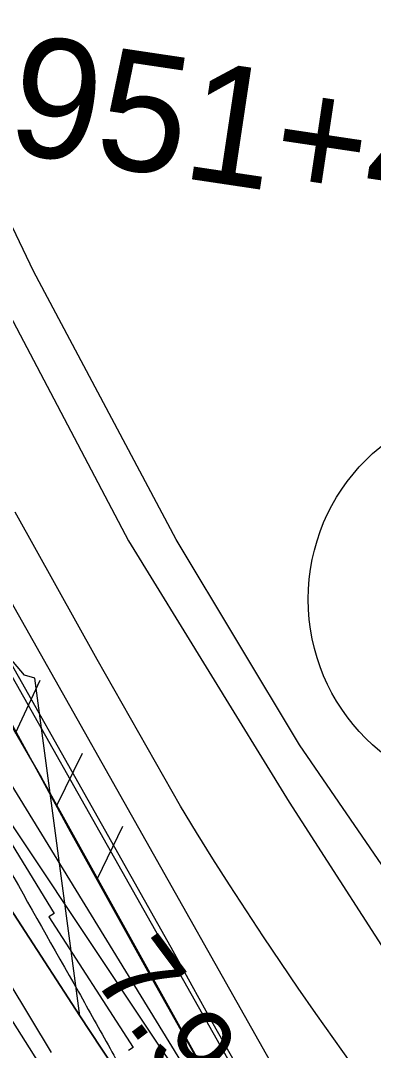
# Model space of a CAD drawing. Extents: x 3694830 to 3732949, y 415201 to 440970.
# Drawn here: x 3714128 to 3714423, y 436490 to 437354 of the extents above; entities that cross this region are included whole.
import ezdxf

# ---------------------------------------------------------------- set-up
doc = ezdxf.new("R2010")
doc.units = 0
for name, color, linetype in [('V-FLOD-BASE', 7, 'Continuous'), ('V-LEVE-TOET', 7, 'Continuous'), ('V-RIVR-EDGE', 7, 'Continuous'), ('V-RIVR-RANG', 7, 'Continuous'), ('V-ROAD-CNTR', 7, 'Continuous'), ('V-ROAD-IDEN', 7, 'Continuous'), ('V-RRAP-FSHR', 7, 'Continuous'), ('V-RRAP-RVMT', 7, 'Continuous'), ('V-SITE-VEGE', 7, 'Continuous'), ('V-SURV-IDEN', 7, 'Continuous'), ('V-SURV-LINE', 7, 'Continuous'), ('V-TOPO-DPTH', 7, 'Continuous'), ('V-TOPO-MINR', 7, 'Continuous'), ('V-TOPO-WATR', 7, 'Continuous')]:
    doc.layers.add(name, color=color, linetype=linetype)

msp = doc.modelspace()

# ---------------------------------------------------------------- linework, layer by layer
at = {"layer": 'V-FLOD-BASE'}
msp.add_lwpolyline([(3714306.6580000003, 436480.851), (3714288.838, 436512.605), (3714271.217, 436544.468), (3714253.793, 436576.439), (3714114.4450000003, 436823.637), (3714001.364, 437025.148), (3713914.9760000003, 437177.443), (3713904.029, 437196.025), (3713893.293, 437214.729), (3713882.765, 437233.55), (3713872.447, 437252.488), (3713862.34, 437271.541), (3713852.448, 437290.704), (3713849.773, 437296.389), (3713847.285, 437302.16000000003), (3713844.985, 437308.009), (3713842.88, 437313.93), (3713840.967, 437319.916), (3713839.251, 437325.96), (3713837.731, 437332.059), (3713836.412, 437338.20300000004), (3713835.296, 437344.38800000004), (3713834.381, 437350.606), (3713833.668, 437356.848)], dxfattribs=at)
at = {"layer": 'V-LEVE-TOET'}
for points in [[(3714405.132, 436478.735), (3714389.964, 436499.836), (3714374.973, 436521.059), (3714360.156, 436542.408), (3714345.5160000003, 436563.875), (3714331.056, 436585.463), (3714316.773, 436607.169), (3714302.668, 436628.993), (3714288.7460000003, 436650.931), (3714275.006, 436672.984), (3714261.446, 436695.147), (3714226.542, 436756.579), (3714191.81, 436818.109), (3714157.25, 436879.734), (3714122.86, 436941.454)], [(3714118.793, 436766.322), (3714144.008, 436720.125), (3714169.032, 436673.824), (3714202.74, 436612.836), (3714236.637, 436551.95300000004), (3714270.717, 436491.175), (3714304.987, 436430.501)]]:
    msp.add_lwpolyline(points, dxfattribs=at)
at = {"layer": 'V-RIVR-EDGE'}
msp.add_spline([(3712764.5746613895, 438963.5637189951), (3712781.043986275, 438936.13986885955), (3712845.442934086, 438831.07975002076), (3712877.404031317, 438773.57653147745), (3712900.8065843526, 438729.207085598), (3712930.9691192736, 438675.777745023), (3712959.37893203, 438644.96068643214), (3712991.861504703, 438615.4900339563), (3713022.105657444, 438595.0680956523), (3713032.0307326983, 438586.0003745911), (3713038.3262598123, 438571.967879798), (3713040.089044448, 438553.4250035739), (3713039.1567807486, 438542.12333479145), (3713040.0264335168, 438528.1042566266), (3713049.4043181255, 438480.6043770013), (3713055.2253279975, 438457.52987635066), (3713056.124050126, 438455.2668592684), (3713064.7049553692, 438451.17621051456), (3713071.476117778, 438446.6378777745), (3713075.5041556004, 438429.89803607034), (3713079.110224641, 438425.3675296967), (3713090.8551052, 438420.81689838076), (3713097.175229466, 438416.73183988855), (3713099.8646875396, 438407.2298514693), (3713107.045520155, 438385.50846524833), (3713112.433380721, 438370.1217379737), (3713121.4362547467, 438353.8217538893), (3713138.574586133, 438336.1451762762), (3713179.144539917, 438285.855213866), (3713213.830872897, 438233.3190051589), (3713236.3224052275, 438186.238858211), (3713252.501639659, 438146.4088631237), (3713274.102276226, 438104.7568266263), (3713297.9547493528, 438059.48195030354), (3713306.4696895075, 438028.7140860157), (3713313.182713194, 438000.6636311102), (3713317.6629072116, 437983.92267135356), (3713324.4117085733, 437970.34121470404), (3713338.3972451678, 437957.6461816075), (3713350.1465979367, 437954.9041750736), (3713362.3525791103, 437953.96967526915), (3713384.5093507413, 437954.3670468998), (3713392.64816226, 437954.3469219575), (3713397.6106998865, 437949.81306142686), (3713396.2329883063, 437941.22544786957), (3713391.6812389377, 437929.02841111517), (3713379.4439522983, 437917.30253744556), (3713365.4081033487, 437909.6505417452), (3713359.9598679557, 437900.6208344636), (3713359.4831146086, 437890.6745162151), (3713361.7181803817, 437880.2693334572), (3713365.7685792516, 437872.5726156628), (3713377.9309563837, 437854.00402423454), (3713377.8951787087, 437839.53502597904), (3713380.5466230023, 437814.6597269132), (3713385.018990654, 437794.75367378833), (3713393.56300017, 437775.7418705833), (3713410.235758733, 437752.6405366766), (3713439.5811893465, 437734.4816154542), (3713452.6668857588, 437723.5974432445), (3713462.125270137, 437708.65280969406), (3713469.74037011, 437679.695806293), (3713477.3934838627, 437666.1121135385), (3713494.5396416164, 437651.60062929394), (3713504.025977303, 437647.9599006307), (3713509.881646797, 437638.9022420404), (3713521.585159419, 437617.6218314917), (3713537.3234181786, 437582.31451641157), (3713549.021340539, 437558.7733248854), (3713562.9688633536, 437530.70498114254), (3713592.233794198, 437479.9908138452), (3713609.781795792, 437445.1311827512), (3713634.501685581, 437384.93291587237), (3713650.699926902, 437352.7895761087), (3713662.8578318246, 437332.41235989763), (3713677.2798718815, 437313.38602201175), (3713684.946402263, 437305.2282036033), (3713699.819480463, 437285.74859147), (3713712.8805797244, 437264.9169829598), (3713746.2406315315, 437224.5923456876), (3713766.5026883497, 437190.17816247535), (3713791.7194564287, 437148.0650253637), (3713815.137662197, 437110.0257662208), (3713839.47136088, 437076.50583292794), (3713865.17159062, 437047.05195123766), (3713904.3694230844, 436990.43515624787), (3713931.8458540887, 436947.86427267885), (3713955.249525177, 436903.9469829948), (3713978.2312274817, 436872.239028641), (3714023.2701947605, 436800.6865445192), (3714042.631293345, 436767.6310659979), (3714055.255889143, 436753.13076227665), (3714074.172657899, 436723.24149517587), (3714090.82529152, 436692.00134975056), (3714114.2311987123, 436648.9883724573), (3714175.9060288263, 436539.4133999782), (3714202.4658488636, 436491.8710343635), (3714226.7704781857, 436446.5950399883), (3714269.518477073, 436362.8399288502), (3714291.114641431, 436319.37926757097), (3714308.681649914, 436292.20629180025), (3714337.061275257, 436249.1810159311), (3714410.035538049, 436137.7694673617), (3714442.9322531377, 436092.92438618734), (3714478.0908672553, 436048.5258709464), (3714520.9227200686, 435998.6824744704), (3714541.6727107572, 435978.7361714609), (3714574.592904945, 435943.38637039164), (3714610.645768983, 435894.91621328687), (3714639.9475955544, 435859.1232004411), (3714680.0687472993, 435810.19082466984), (3714715.694052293, 435771.6692219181), (3714751.307058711, 435728.17390101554), (3714781.0554512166, 435690.1189891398), (3714796.804890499, 435659.3332360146), (3714804.8699105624, 435629.47080217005), (3714812.508489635, 435610.0090788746), (3714829.175657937, 435584.64696399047), (3714846.306162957, 435563.80529300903), (3714881.4670131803, 435520.31109015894), (3714921.5814566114, 435468.6657772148), (3714947.719307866, 435433.3327469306), (3714972.478329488, 435388.9599468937), (3714983.711797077, 435360.44615526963), (3715007.1188223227, 435317.88533417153), (3715035.507392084, 435278.47730786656), (3715072.4623324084, 435229.1006022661), (3715106.7076897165, 435181.0870735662), (3715135.9960996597, 435139.8681863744), (3715164.367898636, 435093.67781713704), (3715196.8158116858, 435050.19032260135), (3715238.7276993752, 434994.0189754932), (3715267.1229774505, 434957.3238863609), (3715313.945972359, 434875.8194937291), (3715349.0732810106, 434818.76060501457), (3715367.9442096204, 434770.3329338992), (3715397.2247931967, 434725.9489533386), (3715428.77510217, 434685.1766320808), (3715443.206086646, 434669.76754375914), (3715456.742821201, 434658.4300973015), (3715463.0540010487, 434650.7277892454), (3715463.932598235, 434640.3259606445), (3715467.9516916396, 434619.9688693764), (3715475.588034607, 434599.6028336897), (3715512.5452110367, 434551.1304404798), (3715543.6265930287, 434503.57689434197)], degree=3, dxfattribs=at)
at = {"layer": 'V-ROAD-CNTR'}
msp.add_lwpolyline([(3713275.612409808, 438977.64701883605), (3713439.9980810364, 438613.843746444), (3713576.923807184, 438310.58635295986), (3713709.103542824, 438009.4369552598), (3713851.646257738, 437692.1445898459), (3714043.466874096, 437268.886436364), (3714118.6117238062, 437106.67376078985), (3714217.9895250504, 436917.5881389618), (3714352.5432559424, 436698.413577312), (3714456.147048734, 436537.30989951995)], dxfattribs=at)
at = {"layer": 'V-ROAD-IDEN'}
msp.add_circle((3714533.513768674, 436868.5355084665), 164.9996700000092, dxfattribs=at)
at = {"layer": 'V-RRAP-FSHR'}
for p, q in [((3714123.25, 436756.26300000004), (3714143.785, 436800.563)), ((3714157.947, 436695.474), (3714179.319, 436739.37700000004)), ((3714191.9280000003, 436634.28), (3714213.3000000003, 436678.18200000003))]:
    msp.add_line(p, q, dxfattribs=at)
for points in [[(3713100.3740000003, 438966.50200000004), (3713238.805, 438709.893), (3713359.2, 438476.12700000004), (3713506.535, 438160.492), (3713542.467, 438047.39), (3713566.59, 438006.46400000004), (3713641.56, 437841.316), (3713763.0670000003, 437572.056), (3713789.807, 437513.898), (3713802.99, 437374.753), (3713811.839, 437313.669), (3713972.602, 437015.821), (3714145.015, 436718.76300000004), (3714344.776, 436359.02)], [(3712836.12535258, 438964.417126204), (3713022.36306096, 438642.4431559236), (3713321.178549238, 438102.77877142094), (3713596.3232534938, 437577.46677093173), (3713955.669429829, 436980.23310637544), (3714386.52562223, 436277.64008172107), (3714825.7151266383, 435698.8588971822), (3715402.538423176, 434782.2642083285), (3716064.7059757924, 433686.1008793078)], [(3713974.1950000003, 437013.076), (3714145.015, 436718.76300000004), (3714217.98, 436587.363)]]:
    msp.add_lwpolyline(points, dxfattribs=at)
at = {"layer": 'V-RRAP-RVMT'}
for p, q in [((3713921.8630000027, 436985.4300000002), (3714155.6970000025, 436605.12700000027)), ((3714155.6970000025, 436605.12700000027), (3714151.2920000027, 436602.11800000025)), ((3714151.2920000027, 436602.11800000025), (3714221.9720000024, 436492.6480000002)), ((3714221.9720000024, 436492.6480000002), (3714218.0650000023, 436490.2530000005))]:
    msp.add_line(p, q, dxfattribs=at)
at = {"layer": 'V-SITE-VEGE'}
msp.add_lwpolyline([(3714558.605, 436458.82300000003), (3714361.364, 436746.395), (3714257.8310000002, 436918.59), (3714138.275, 437143.661), (3714021.676, 437388.244), (3713923.139, 437616.602), (3713797.799, 437881.382)], dxfattribs=at)
at = {"layer": 'V-SURV-LINE'}
for points in [[(3713877.9554216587, 437294.09900324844), (3714409.638965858, 436351.72202827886)], [(3714383.507389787, 436336.9863309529), (3713851.823925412, 437279.36316443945)]]:
    msp.add_lwpolyline(points, dxfattribs=at)
at = {"layer": 'V-TOPO-DPTH'}
for points in [[(3714177.188763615, 436519.2192414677), (3714139.3605185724, 436802.4144629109), (3714130.683258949, 436804.92420852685), (3714098.320648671, 436842.7363504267), (3714066.999439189, 436881.3591943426), (3714037.2403308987, 436921.1980912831), (3714008.5226234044, 436961.84769023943), (3713931.385351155, 437075.7840136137), (3713923.525183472, 437087.53973183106), (3713915.7564023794, 437099.35478606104), (3713908.1247011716, 437111.25884431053), (3713900.5843865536, 437123.2222385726), (3713828.6517366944, 437238.8257298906), (3713786.8099626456, 437309.4738987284), (3713747.0871790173, 437381.2351393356), (3713710.542881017, 437454.6659875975), (3713676.117573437, 437529.20990762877), (3713568.7800000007, 437775.68), (3713429.880790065, 437737.42249259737)], [(3713429.880790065, 437737.42249259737), (3713439.751540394, 437720.1924559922), (3713449.691474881, 437703.00270461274), (3713459.7351856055, 437685.8733810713), (3713469.848080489, 437668.78434275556), (3713695.058003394, 437290.8309432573), (3713719.1406401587, 437250.5536783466), (3713743.304451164, 437210.32533954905), (3713767.5900235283, 437170.1703899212), (3713791.9567701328, 437130.06436640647), (3713831.5531429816, 437065.11331918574), (3713836.187439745, 437057.5224884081), (3713840.828209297, 437049.93562263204), (3713845.4786880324, 437042.3547043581), (3713850.1356395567, 437034.77775108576), (3713916.0000152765, 436927.7687039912), (3713953.8145714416, 436866.8296738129), (3713991.923174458, 436806.0765846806), (3714030.472847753, 436745.6024071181), (3714069.316567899, 436685.3141706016), (3714177.188763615, 436519.2192414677)], [(3713469.848080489, 437668.78434275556), (3713695.058003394, 437290.8309432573), (3713719.1406401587, 437250.5536783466), (3713743.304451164, 437210.32533954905), (3713767.5900235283, 437170.1703899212), (3713791.9567701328, 437130.06436640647), (3713831.5531429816, 437065.11331918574), (3713836.187439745, 437057.5224884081), (3713840.828209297, 437049.93562263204), (3713845.4786880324, 437042.3547043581), (3713850.1356395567, 437034.77775108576), (3713916.0000152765, 436927.7687039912), (3713953.8145714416, 436866.8296738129), (3713991.923174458, 436806.0765846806), (3714030.472847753, 436745.6024071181), (3714069.316567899, 436685.3141706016), (3714177.188763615, 436519.2192414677), (3714194.9197041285, 436492.17370914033), (3714212.8047643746, 436465.2314440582)], [(3714163.2437543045, 436447.65315649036), (3714111.5148574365, 436529.46501939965), (3714081.5758338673, 436577.0596173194), (3714051.784791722, 436624.7461856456), (3714022.2157217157, 436672.5707095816), (3713992.794633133, 436720.48720392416), (3713826.6450484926, 436992.50154933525), (3713816.154963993, 437009.6224305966), (3713805.6334606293, 437026.72392196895), (3713795.064828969, 437043.7963285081), (3713784.464778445, 437060.8493451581), (3713447.023164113, 437602.0483736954)], [(3714163.2437543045, 436447.65315649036), (3714111.5148574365, 436529.46501939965), (3714081.5758338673, 436577.0596173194), (3714051.784791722, 436624.7461856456), (3714022.2157217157, 436672.5707095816), (3713992.794633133, 436720.48720392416), (3713826.6450484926, 436992.50154933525), (3713816.154963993, 437009.6224305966), (3713805.6334606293, 437026.72392196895), (3713795.064828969, 437043.7963285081), (3713784.464778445, 437060.8493451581), (3713447.023164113, 437602.0483736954)]]:
    msp.add_lwpolyline(points, dxfattribs=at)
at = {"layer": 'V-TOPO-MINR'}
for points in [[(3714139.3605185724, 436802.4144629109), (3714130.683258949, 436804.92420852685), (3714098.320648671, 436842.7363504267), (3714066.999439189, 436881.3591943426), (3714037.2403308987, 436921.1980912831), (3714008.5226234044, 436961.84769023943), (3713931.385351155, 437075.7840136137), (3713923.525183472, 437087.53973183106), (3713915.7564023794, 437099.35478606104), (3713908.1247011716, 437111.25884431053), (3713900.5843865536, 437123.2222385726), (3713828.6517366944, 437238.8257298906), (3713786.8099626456, 437309.4738987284), (3713747.0871790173, 437381.2351393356), (3713710.542881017, 437454.6659875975), (3713676.117573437, 437529.20990762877), (3713568.7800000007, 437775.68)], [(3714252.645918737, 436481.1161798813), (3714246.288818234, 436490.37593930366), (3714239.991066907, 436499.67616508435), (3714233.7328816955, 436509.0033684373), (3714030.6757697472, 436813.7415034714), (3714002.854382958, 436855.6269949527), (3713975.1147951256, 436897.56641825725), (3713947.4979057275, 436939.5867392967), (3713919.962815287, 436981.6609921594), (3713913.5309647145, 436991.5204242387), (3713889.366318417, 437028.76509225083), (3713865.3258895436, 437066.0893310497), (3713841.4717868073, 437103.53292602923), (3713817.7419014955, 437141.0560917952), (3713805.9356660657, 437159.82823960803), (3713776.5356480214, 437206.88318226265), (3713747.322036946, 437254.05281090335), (3713718.388036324, 437301.3944685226), (3713689.6404426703, 437348.8508121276), (3713477.838008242, 437700.8386168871)], [(3714163.2437543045, 436447.65315649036), (3714111.5148574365, 436529.46501939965), (3714081.5758338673, 436577.0596173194), (3714051.784791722, 436624.7461856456), (3714022.2157217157, 436672.5707095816), (3713992.794633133, 436720.48720392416), (3713826.6450484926, 436992.50154933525), (3713816.154963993, 437009.6224305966), (3713805.6334606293, 437026.72392196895), (3713795.064828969, 437043.7963285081), (3713784.464778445, 437060.8493451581), (3713447.023164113, 437602.0483736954)], [(3714153.4268562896, 436488.4276171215), (3713853.564809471, 436986.22740243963), (3713837.986802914, 437012.00861394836), (3713822.361912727, 437037.7612920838), (3713806.666697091, 437063.4711701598), (3713790.924597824, 437089.152514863), (3713678.7304556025, 437271.6236769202), (3713636.2731174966, 437340.9074085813), (3713593.9540044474, 437410.27518408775), (3713551.8422289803, 437479.7690253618), (3713509.8686785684, 437549.34691048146)]]:
    msp.add_lwpolyline(points, dxfattribs=at)
at = {"layer": 'V-TOPO-WATR'}
msp.add_lwpolyline([(3714212.8047643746, 436465.2314440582), (3714194.9197041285, 436492.17370914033), (3714177.188763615, 436519.2192414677), (3714069.316567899, 436685.3141706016), (3714030.472847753, 436745.6024071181), (3713991.923174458, 436806.0765846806), (3713953.8145714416, 436866.8296738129), (3713916.0000152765, 436927.7687039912), (3713850.1356395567, 437034.77775108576), (3713845.4786880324, 437042.3547043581), (3713840.828209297, 437049.93562263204), (3713836.187439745, 437057.5224884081), (3713831.5531429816, 437065.11331918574), (3713791.9567701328, 437130.06436640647), (3713767.5900235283, 437170.1703899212), (3713743.304451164, 437210.32533954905), (3713719.1406401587, 437250.5536783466), (3713695.058003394, 437290.8309432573), (3713469.848080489, 437668.78434275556)], dxfattribs=at)

# ---------------------------------------------------------------- texts
at = {"layer": 'V-RIVR-RANG'}
msp.add_text('7.9', height=67, rotation=306.73832571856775, dxfattribs=at).set_placement((3714186.034532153, 436552.45220977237))
at = {"layer": 'V-SURV-IDEN'}
msp.add_text('951+43.5', height=100.00000000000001, rotation=351.48978558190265, dxfattribs=at).set_placement((3714113.947338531, 437244.0865390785))

doc.saveas('drawing.dxf')
